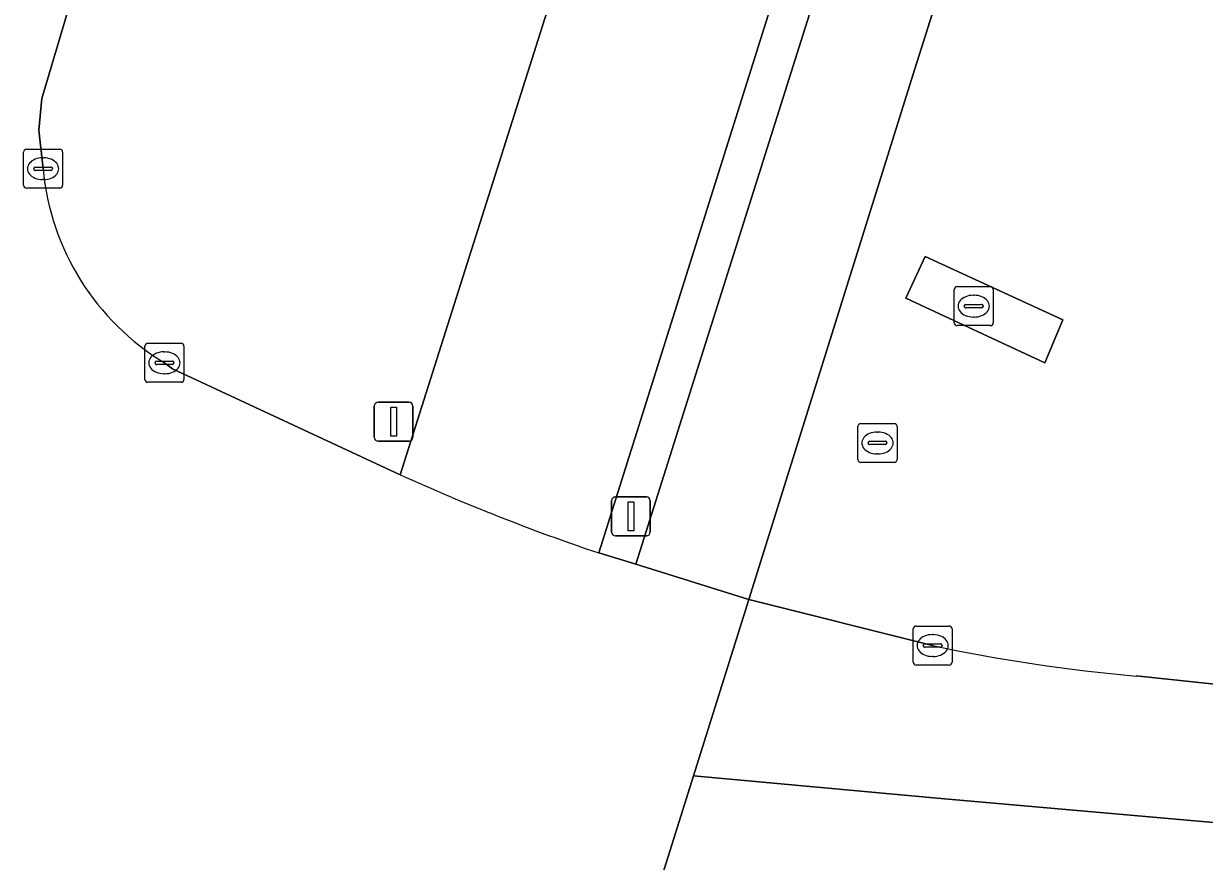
# Model space of a CAD drawing. Extents: x 161477 to 163040, y 383680 to 384871.
# Drawn here: x 161798.41 to 161828.68, y 384827.67 to 384849.16 of the extents above; entities that cross this region are included whole.
import ezdxf

# ---------------------------------------------------------------- set-up
doc = ezdxf.new("R2010")
doc.units = 0
for name, color, linetype in [('IMGEO_Berm_groen', 7, 'Continuous'), ('IMGEO_Berm_open', 7, 'Continuous'), ('IMGEO_Brandkraan', 7, 'Continuous'), ('IMGEO_Fietspad_open', 7, 'Continuous'), ('IMGEO_Kolk', 7, 'Continuous'), ('IMGEO_Lichtmast', 7, 'Continuous'), ('IMGEO_Rijbaan_regionaal_gesloten', 7, 'Continuous'), ('IMGEO_Rioolput', 7, 'Continuous'), ('IMGEO_Verkeerseiland_groen', 7, 'Continuous'), ('IMGEO_Verkeersregelinstallatiepaal', 7, 'Continuous'), ('IMGEO_Voetpad_open', 7, 'Continuous')]:
    doc.layers.add(name, color=color, linetype=linetype)

msp = doc.modelspace()

# ---------------------------------------------------------------- linework, layer by layer
at = {"layer": 'IMGEO_Berm_groen'}
for points in [[(161827.015, 384866.185), (161821.262, 384848.005), (161817.005, 384834.389), (161821.715, 384833.209)], [(161826.935, 384832.429), (161829.588, 384832.153), (161837.929, 384831.286), (161846.184, 384830.529), (161864.677, 384829.095)]]:
    msp.add_lwpolyline(points, dxfattribs=at)
msp.add_lwpolyline([(161824.593, 384840.46), (161821.03, 384842.115), (161821.523, 384843.189), (161825.054, 384841.562)], close=True, dxfattribs=at)
msp.add_arc((161830.923, 384876.973), 44.723, 258.1186, 264.8843, dxfattribs=at)
at = {"layer": 'IMGEO_Berm_open'}
msp.add_lwpolyline([(161822.861, 384866.392), (161817.448, 384849.213), (161813.16, 384835.584), (161814.109, 384835.294), (161818.397, 384848.886), (161823.859, 384866.144)], dxfattribs=at)
at = {"layer": 'IMGEO_Brandkraan'}
for p, q in [((161822.268, 384841.488), (161822.268, 384842.34)), ((161822.343, 384842.414), (161823.195, 384842.414)), ((161822.756, 384842.194), (161822.781, 384842.194)), ((161823.269, 384842.34), (161823.269, 384841.488)), ((161822.527, 384841.908), (161822.527, 384841.92)), ((161822.57, 384841.957), (161822.968, 384841.957)), ((161823.011, 384841.92), (161823.011, 384841.908)), ((161822.965, 384841.871), (161822.567, 384841.871)), ((161822.779, 384841.634), (161822.754, 384841.634)), ((161823.195, 384841.414), (161822.343, 384841.414))]:
    msp.add_line(p, q, dxfattribs=at)
for points in [[(161822.268, 384841.488), (161822.268, 384842.34)], [(161822.343, 384842.414), (161823.195, 384842.414)], [(161823.269, 384842.34), (161823.269, 384841.488)], [(161823.195, 384841.414), (161822.343, 384841.414)]]:
    msp.add_lwpolyline(points, dxfattribs=at)
for centre, radius, start, end in [((161822.345, 384842.338), 0.0765, 91.552, 178.448), ((161822.345, 384842.338), 0.0765, 91.552, 178.448), ((161823.193, 384842.338), 0.0765, 1.552, 88.448), ((161823.193, 384842.338), 0.0765, 1.552, 88.448), ((161822.567, 384841.917), 0.0403, 85.8775, 175.7526), ((161822.564, 384841.907), 0.0366, 178.938, 274.7102), ((161822.968, 384841.914), 0.043, 264.8664, 352.4533), ((161822.972, 384841.919), 0.0386, 1.7309, 96.639), ((161822.345, 384841.49), 0.0765, 181.552, 268.448), ((161822.345, 384841.49), 0.0765, 181.552, 268.448), ((161823.193, 384841.49), 0.0765, 271.552, 358.448), ((161823.193, 384841.49), 0.0765, 271.552, 358.448)]:
    msp.add_arc(centre, radius, start, end, dxfattribs=at)
for centre, major_axis, ratio, start_param, end_param in [((161822.755, 384841.914), (-0.387, 0.002), 0.722429, 4.712389, 7.853982), ((161822.78, 384841.914), (-0.39, 0.002), 0.717154, 1.570796, 4.712389)]:
    msp.add_ellipse(centre, major_axis=major_axis, ratio=ratio, start_param=start_param, end_param=end_param, dxfattribs=at)
at = {"layer": 'IMGEO_Fietspad_open'}
for points in [[(161817.114, 384866.244), (161812.267, 384850.864), (161808.067, 384837.592)], [(161813.16, 384835.584), (161817.448, 384849.213), (161822.861, 384866.392)]]:
    msp.add_lwpolyline(points, dxfattribs=at)
msp.add_arc((161829.922, 384885.56), 52.712, 245.5057, 251.459, dxfattribs=at)
at = {"layer": 'IMGEO_Kolk'}
for p, q in [((161798.412, 384845.013), (161798.412, 384845.865)), ((161798.487, 384845.939), (161799.339, 384845.939)), ((161799.413, 384845.865), (161799.413, 384845.013)), ((161798.9, 384845.719), (161798.925, 384845.719)), ((161798.671, 384845.433), (161798.671, 384845.445)), ((161799.109, 384845.396), (161798.711, 384845.396)), ((161798.714, 384845.482), (161799.112, 384845.482)), ((161799.155, 384845.445), (161799.155, 384845.433)), ((161799.339, 384844.939), (161798.487, 384844.939)), ((161798.923, 384845.159), (161798.898, 384845.159)), ((161801.522, 384840.035), (161801.522, 384840.887)), ((161801.597, 384840.961), (161802.449, 384840.961)), ((161802.01, 384840.741), (161802.035, 384840.741)), ((161802.523, 384840.887), (161802.523, 384840.035)), ((161801.781, 384840.455), (161801.781, 384840.467)), ((161802.219, 384840.418), (161801.821, 384840.418)), ((161801.824, 384840.504), (161802.222, 384840.504)), ((161802.265, 384840.467), (161802.265, 384840.455)), ((161802.033, 384840.181), (161802.008, 384840.181)), ((161802.449, 384839.961), (161801.597, 384839.961)), ((161821.29, 384833.71), (161822.142, 384833.71)), ((161821.215, 384832.784), (161821.215, 384833.636)), ((161821.703, 384833.49), (161821.728, 384833.49)), ((161822.216, 384833.636), (161822.216, 384832.784)), ((161821.474, 384833.204), (161821.474, 384833.216)), ((161821.912, 384833.167), (161821.514, 384833.167)), ((161821.517, 384833.253), (161821.915, 384833.253)), ((161821.958, 384833.216), (161821.958, 384833.204)), ((161821.726, 384832.93), (161821.701, 384832.93)), ((161822.142, 384832.71), (161821.29, 384832.71))]:
    msp.add_line(p, q, dxfattribs=at)
for points in [[(161798.412, 384845.013), (161798.412, 384845.865)], [(161798.487, 384845.939), (161799.339, 384845.939)], [(161799.413, 384845.865), (161799.413, 384845.013)], [(161799.339, 384844.939), (161798.487, 384844.939)], [(161801.522, 384840.035), (161801.522, 384840.887)], [(161801.597, 384840.961), (161802.449, 384840.961)], [(161802.523, 384840.887), (161802.523, 384840.035)], [(161802.449, 384839.961), (161801.597, 384839.961)], [(161821.29, 384833.71), (161822.142, 384833.71)], [(161821.215, 384832.784), (161821.215, 384833.636)], [(161822.216, 384833.636), (161822.216, 384832.784)], [(161822.142, 384832.71), (161821.29, 384832.71)]]:
    msp.add_lwpolyline(points, dxfattribs=at)
for centre, radius, start, end in [((161798.489, 384845.863), 0.0765, 91.552, 178.448), ((161798.489, 384845.863), 0.0765, 91.552, 178.448), ((161799.337, 384845.863), 0.0765, 1.552, 88.448), ((161799.337, 384845.863), 0.0765, 1.552, 88.448), ((161798.711, 384845.442), 0.0403, 85.8775, 175.7526), ((161798.708, 384845.432), 0.0366, 178.938, 274.7102), ((161799.112, 384845.439), 0.043, 264.8664, 352.4533), ((161799.116, 384845.444), 0.0386, 1.7309, 96.639), ((161798.489, 384845.015), 0.0765, 181.552, 268.448), ((161798.489, 384845.015), 0.0765, 181.552, 268.448), ((161799.337, 384845.015), 0.0765, 271.552, 358.448), ((161799.337, 384845.015), 0.0765, 271.552, 358.448), ((161801.599, 384840.885), 0.0765, 91.552, 178.448), ((161801.599, 384840.885), 0.0765, 91.552, 178.448), ((161802.447, 384840.885), 0.0765, 1.552, 88.448), ((161802.447, 384840.885), 0.0765, 1.552, 88.448), ((161801.821, 384840.464), 0.0403, 85.8775, 175.7526), ((161801.818, 384840.454), 0.0366, 178.938, 274.7102), ((161802.222, 384840.461), 0.043, 264.8664, 352.4533), ((161802.226, 384840.466), 0.0386, 1.7309, 96.639), ((161801.599, 384840.037), 0.0765, 181.552, 268.448), ((161801.599, 384840.037), 0.0765, 181.552, 268.448), ((161802.447, 384840.037), 0.0765, 271.552, 358.448), ((161802.447, 384840.037), 0.0765, 271.552, 358.448), ((161821.292, 384833.634), 0.0765, 91.552, 178.448), ((161821.292, 384833.634), 0.0765, 91.552, 178.448), ((161822.14, 384833.634), 0.0765, 1.552, 88.448), ((161822.14, 384833.634), 0.0765, 1.552, 88.448), ((161821.514, 384833.213), 0.0403, 85.8775, 175.7526), ((161821.511, 384833.203), 0.0366, 178.938, 274.7102), ((161821.915, 384833.21), 0.043, 264.8664, 352.4533), ((161821.919, 384833.215), 0.0386, 1.7309, 96.639), ((161821.292, 384832.786), 0.0765, 181.552, 268.448), ((161821.292, 384832.786), 0.0765, 181.552, 268.448), ((161822.14, 384832.786), 0.0765, 271.552, 358.448), ((161822.14, 384832.786), 0.0765, 271.552, 358.448)]:
    msp.add_arc(centre, radius, start, end, dxfattribs=at)
for centre, major_axis, ratio, start_param, end_param in [((161798.899, 384845.439), (-0.387, 0.002), 0.722429, 4.712389, 7.853982), ((161798.924, 384845.439), (-0.39, 0.002), 0.717154, 1.570796, 4.712389), ((161802.009, 384840.461), (-0.387, 0.002), 0.722429, 4.712389, 7.853982), ((161802.034, 384840.461), (-0.39, 0.002), 0.717154, 1.570796, 4.712389), ((161821.702, 384833.21), (-0.387, 0.002), 0.722429, 4.712389, 7.853982), ((161821.727, 384833.21), (-0.39, 0.002), 0.717154, 1.570796, 4.712389)]:
    msp.add_ellipse(centre, major_axis=major_axis, ratio=ratio, start_param=start_param, end_param=end_param, dxfattribs=at)
at = {"layer": 'IMGEO_Lichtmast'}
for p, q in [((161807.403, 384838.551), (161807.403, 384839.351)), ((161807.403, 384839.351), (161807.403, 384838.551)), ((161807.503, 384839.451), (161808.293, 384839.451)), ((161808.293, 384839.451), (161807.503, 384839.451)), ((161808.393, 384839.351), (161808.393, 384838.551)), ((161808.393, 384838.551), (161808.393, 384839.351)), ((161808.293, 384838.451), (161807.503, 384838.451)), ((161807.503, 384838.451), (161808.293, 384838.451))]:
    msp.add_line(p, q, dxfattribs=at)
msp.add_lwpolyline([(161807.823, 384839.326), (161807.973, 384839.326), (161807.973, 384838.576), (161807.823, 384838.576), (161807.823, 384839.326)], dxfattribs=at)
for centre, start, end in [((161807.503, 384839.351), 90, 180), ((161807.503, 384839.351), 90, 180), ((161808.293, 384839.351), 0, 90), ((161808.293, 384839.351), 360, 90), ((161807.503, 384838.551), 180, 270), ((161807.503, 384838.551), 180, 270), ((161808.293, 384838.551), 270, 0), ((161808.293, 384838.551), 270, 0)]:
    msp.add_arc(centre, 0.1, start, end, dxfattribs=at)
at = {"layer": 'IMGEO_Rijbaan_regionaal_gesloten'}
for points in [[(161798.911, 384845.438), (161798.805, 384846.429), (161798.882, 384847.236), (161804.374, 384865.73), (161804.664, 384866.646)], [(161808.067, 384837.592), (161802.231, 384840.309), (161802.022, 384840.46)], [(161814.566, 384826.626), (161815.586, 384829.871), (161816.552, 384832.947), (161817.005, 384834.389), (161814.109, 384835.294), (161813.16, 384835.584)], [(161821.715, 384833.209), (161817.005, 384834.389), (161816.552, 384832.947), (161815.586, 384829.871), (161822.016, 384829.276), (161841.657, 384827.553), (161857.983, 384826.251), (161874.682, 384825.248), (161891.326, 384824.548), (161903.849, 384824.202), (161920.501, 384823.935), (161932.984, 384823.895), (161941.4, 384823.982), (161958.021, 384824.391), (161969.544, 384824.839), (161978.873, 384825.303), (162001.535, 384826.68), (162007.898, 384827.144), (162018.329, 384827.632), (162032.57, 384828.253), (162046.575, 384828.694)], [(161864.677, 384829.095), (161846.184, 384830.529), (161837.929, 384831.286), (161829.588, 384832.153), (161826.935, 384832.429)], [(161857.983, 384826.251), (161841.657, 384827.553), (161822.016, 384829.276), (161815.586, 384829.871), (161814.566, 384826.626), (161825.962, 384825.599), (161835.268, 384824.825), (161841.319, 384824.181), (161841.608, 384824.356), (161842.019, 384824.423), (161851.063, 384823.554)]]:
    msp.add_lwpolyline(points, dxfattribs=at)
for centre, radius, start, end in [((161805.406, 384846.036), 6.523, 185.2604, 238.7463), ((161829.922, 384885.56), 52.712, 245.5057, 251.459), ((161830.923, 384876.973), 44.723, 258.1186, 264.8843)]:
    msp.add_arc(centre, radius, start, end, dxfattribs=at)
at = {"layer": 'IMGEO_Rioolput'}
for p, q in [((161819.876, 384838.905), (161820.728, 384838.905)), ((161819.801, 384837.979), (161819.801, 384838.831)), ((161820.289, 384838.685), (161820.314, 384838.685)), ((161820.802, 384838.831), (161820.802, 384837.979)), ((161820.06, 384838.399), (161820.06, 384838.411)), ((161820.498, 384838.362), (161820.1, 384838.362)), ((161820.103, 384838.448), (161820.501, 384838.448)), ((161820.544, 384838.411), (161820.544, 384838.399)), ((161820.312, 384838.125), (161820.287, 384838.125)), ((161820.728, 384837.905), (161819.876, 384837.905))]:
    msp.add_line(p, q, dxfattribs=at)
for points in [[(161819.876, 384838.905), (161820.728, 384838.905)], [(161819.801, 384837.979), (161819.801, 384838.831)], [(161820.802, 384838.831), (161820.802, 384837.979)], [(161820.728, 384837.905), (161819.876, 384837.905)]]:
    msp.add_lwpolyline(points, dxfattribs=at)
for centre, radius, start, end in [((161819.878, 384838.829), 0.0765, 91.552, 178.448), ((161819.878, 384838.829), 0.0765, 91.552, 178.448), ((161820.726, 384838.829), 0.0765, 1.552, 88.448), ((161820.726, 384838.829), 0.0765, 1.552, 88.448), ((161820.1, 384838.408), 0.0403, 85.8775, 175.7526), ((161820.097, 384838.398), 0.0366, 178.938, 274.7102), ((161820.501, 384838.405), 0.043, 264.8664, 352.4533), ((161820.505, 384838.41), 0.0386, 1.7309, 96.639), ((161819.878, 384837.981), 0.0765, 181.552, 268.448), ((161819.878, 384837.981), 0.0765, 181.552, 268.448), ((161820.726, 384837.981), 0.0765, 271.552, 358.448), ((161820.726, 384837.981), 0.0765, 271.552, 358.448)]:
    msp.add_arc(centre, radius, start, end, dxfattribs=at)
for centre, major_axis, ratio, start_param, end_param in [((161820.288, 384838.405), (-0.387, 0.002), 0.722429, 4.712389, 7.853982), ((161820.313, 384838.405), (-0.39, 0.002), 0.717154, 1.570796, 4.712389)]:
    msp.add_ellipse(centre, major_axis=major_axis, ratio=ratio, start_param=start_param, end_param=end_param, dxfattribs=at)
at = {"layer": 'IMGEO_Verkeerseiland_groen'}
for points in [[(161804.664, 384866.646), (161804.374, 384865.73), (161798.882, 384847.236), (161798.805, 384846.429), (161798.911, 384845.438)], [(161802.022, 384840.46), (161802.231, 384840.309), (161808.067, 384837.592), (161812.267, 384850.864), (161817.114, 384866.244)]]:
    msp.add_lwpolyline(points, dxfattribs=at)
msp.add_arc((161805.406, 384846.036), 6.523, 185.2604, 238.7463, dxfattribs=at)
at = {"layer": 'IMGEO_Verkeersregelinstallatiepaal'}
for p, q in [((161813.487, 384836.123), (161813.487, 384836.923)), ((161813.487, 384836.923), (161813.487, 384836.123)), ((161813.587, 384837.023), (161814.377, 384837.023)), ((161814.377, 384837.023), (161813.587, 384837.023)), ((161814.477, 384836.923), (161814.477, 384836.123)), ((161814.477, 384836.123), (161814.477, 384836.923)), ((161814.377, 384836.023), (161813.587, 384836.023)), ((161813.587, 384836.023), (161814.377, 384836.023))]:
    msp.add_line(p, q, dxfattribs=at)
msp.add_lwpolyline([(161813.907, 384836.898), (161814.057, 384836.898), (161814.057, 384836.148), (161813.907, 384836.148), (161813.907, 384836.898)], dxfattribs=at)
for centre, start, end in [((161813.587, 384836.923), 90, 180), ((161813.587, 384836.923), 90, 180), ((161814.377, 384836.923), 0, 90), ((161814.377, 384836.923), 360, 90), ((161813.587, 384836.123), 180, 270), ((161813.587, 384836.123), 180, 270), ((161814.377, 384836.123), 270, 0), ((161814.377, 384836.123), 270, 0)]:
    msp.add_arc(centre, 0.1, start, end, dxfattribs=at)
at = {"layer": 'IMGEO_Voetpad_open'}
msp.add_lwpolyline([(161823.859, 384866.144), (161818.397, 384848.886), (161814.109, 384835.294), (161817.005, 384834.389), (161821.262, 384848.005), (161827.015, 384866.185)], dxfattribs=at)
msp.add_lwpolyline([(161825.054, 384841.562), (161821.523, 384843.189), (161821.03, 384842.115), (161824.593, 384840.46)], close=True, dxfattribs=at)

doc.saveas('drawing.dxf')
